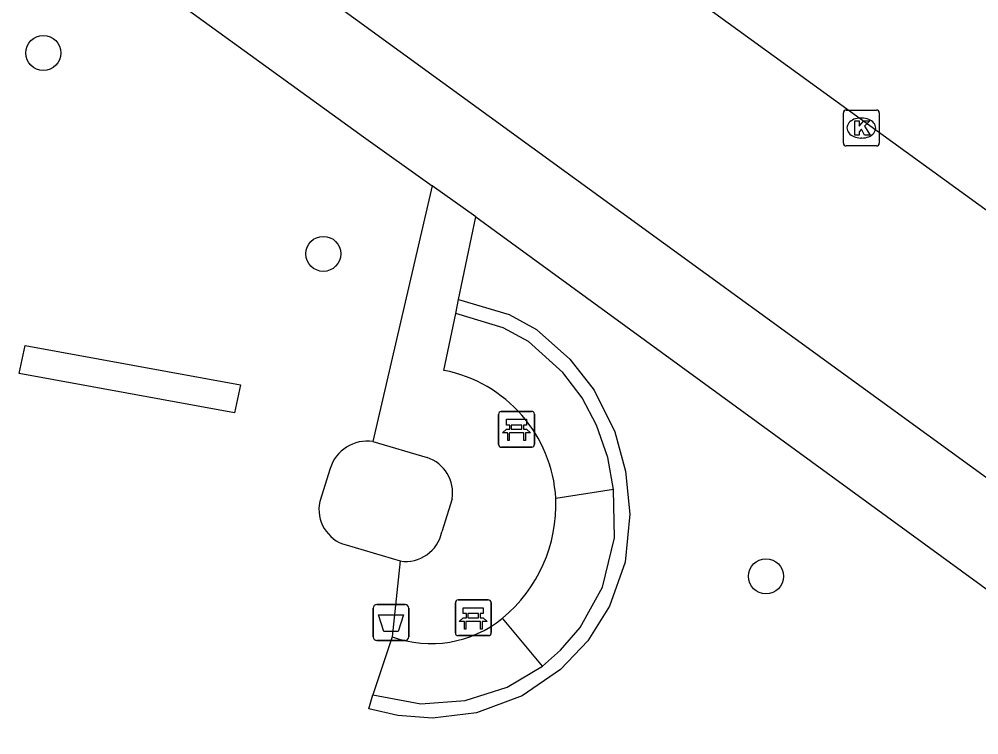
# Model space of a CAD drawing. Extents: x 159040 to 160094, y 381214 to 382518.
# Drawn here: x 159672.39 to 159699.18, y 382271.7 to 382291.69 of the extents above; entities that cross this region are included whole.
import ezdxf

# ---------------------------------------------------------------- set-up
doc = ezdxf.new("R2010")
doc.units = 0
for name, color, linetype in [('IMGEO_Afvalbak', 7, 'Continuous'), ('IMGEO_Bank', 7, 'Continuous'), ('IMGEO_Boom', 7, 'Continuous'), ('IMGEO_Groenvoorziening', 7, 'Continuous'), ('IMGEO_Haag', 7, 'Continuous'), ('IMGEO_Kolk', 7, 'Continuous'), ('IMGEO_Rijbaan_lokaal_open', 7, 'Continuous'), ('IMGEO_Voetpad_open', 7, 'Continuous')]:
    doc.layers.add(name, color=color, linetype=linetype)

msp = doc.modelspace()

# ---------------------------------------------------------------- linework, layer by layer
at = {"layer": 'IMGEO_Afvalbak'}
for p, q in [((159682.373, 382275.34), (159683.163, 382275.34)), ((159683.163, 382275.34), (159682.373, 382275.34)), ((159682.273, 382274.44), (159682.273, 382275.24)), ((159682.273, 382275.24), (159682.273, 382274.44)), ((159683.263, 382275.24), (159683.263, 382274.44)), ((159683.263, 382274.44), (159683.263, 382275.24)), ((159683.163, 382274.34), (159682.373, 382274.34)), ((159682.373, 382274.34), (159683.163, 382274.34))]:
    msp.add_line(p, q, dxfattribs=at)
msp.add_lwpolyline([(159682.416, 382275.054), (159683.12, 382275.054), (159682.971, 382274.584), (159682.565, 382274.584), (159682.416, 382275.054)], dxfattribs=at)
for centre, start, end in [((159682.373, 382275.24), 90, 180), ((159682.373, 382275.24), 90, 180), ((159683.163, 382275.24), 0, 90), ((159683.163, 382275.24), 360, 90), ((159682.373, 382274.44), 180, 270), ((159682.373, 382274.44), 180, 270), ((159683.163, 382274.44), 270, 0), ((159683.163, 382274.44), 270, 0)]:
    msp.add_arc(centre, 0.1, start, end, dxfattribs=at)
at = {"layer": 'IMGEO_Bank'}
for p, q in [((159685.849, 382280.735), (159686.69, 382280.735)), ((159686.69, 382280.735), (159685.849, 382280.735)), ((159685.774, 382279.81), (159685.774, 382280.651)), ((159685.774, 382280.651), (159685.774, 382279.81)), ((159686.774, 382280.66), (159686.774, 382279.819)), ((159686.774, 382279.819), (159686.774, 382280.66)), ((159686.083, 382280.241), (159686.083, 382280.347)), ((159686.127, 382280.347), (159686.127, 382280.241)), ((159686.415, 382280.353), (159686.133, 382280.353)), ((159686.133, 382280.235), (159686.415, 382280.235)), ((159686.421, 382280.241), (159686.421, 382280.347)), ((159686.465, 382280.347), (159686.465, 382280.241)), ((159686.471, 382280.133), (159686.078, 382280.133)), ((159686.699, 382279.735), (159685.858, 382279.735)), ((159685.858, 382279.735), (159686.699, 382279.735)), ((159684.566, 382274.547), (159684.566, 382275.388)), ((159684.566, 382275.388), (159684.566, 382274.547)), ((159684.641, 382275.472), (159685.482, 382275.472)), ((159685.482, 382275.472), (159684.641, 382275.472)), ((159685.566, 382275.397), (159685.566, 382274.556)), ((159685.566, 382274.556), (159685.566, 382275.397)), ((159684.875, 382274.978), (159684.875, 382275.084)), ((159684.919, 382275.084), (159684.919, 382274.978)), ((159685.207, 382275.09), (159684.925, 382275.09)), ((159685.213, 382274.978), (159685.213, 382275.084)), ((159685.257, 382275.084), (159685.257, 382274.978)), ((159685.263, 382274.87), (159684.87, 382274.87)), ((159684.925, 382274.972), (159685.207, 382274.972)), ((159685.491, 382274.472), (159684.65, 382274.472)), ((159684.65, 382274.472), (159685.491, 382274.472))]:
    msp.add_line(p, q, dxfattribs=at)
for points in [[(159686.077, 382280.353), (159685.991, 382280.353), (159685.991, 382280.514), (159686.554, 382280.514), (159686.554, 382280.353), (159686.471, 382280.353)], [(159686.021, 382280.133), (159685.879, 382280.133), (159685.991, 382280.235), (159686.077, 382280.235)], [(159686.471, 382280.235), (159686.554, 382280.235), (159686.666, 382280.133), (159686.527, 382280.133)], [(159686.071, 382280.126), (159686.071, 382279.919), (159686.028, 382279.919), (159686.028, 382280.126)], [(159686.521, 382280.126), (159686.521, 382279.919), (159686.477, 382279.919), (159686.477, 382280.126)], [(159684.869, 382275.09), (159684.783, 382275.09), (159684.783, 382275.251), (159685.346, 382275.251), (159685.346, 382275.09), (159685.263, 382275.09)], [(159684.813, 382274.87), (159684.671, 382274.87), (159684.783, 382274.972), (159684.869, 382274.972)], [(159684.863, 382274.863), (159684.863, 382274.656), (159684.82, 382274.656), (159684.82, 382274.863)], [(159685.263, 382274.972), (159685.346, 382274.972), (159685.458, 382274.87), (159685.319, 382274.87)], [(159685.313, 382274.863), (159685.313, 382274.656), (159685.269, 382274.656), (159685.269, 382274.863)]]:
    msp.add_lwpolyline(points, dxfattribs=at)
for centre, radius, start, end in [((159685.852, 382280.657), 0.0779, 92.4484, 184.2845), ((159685.852, 382280.657), 0.0779, 92.4484, 184.2845), ((159686.696, 382280.657), 0.0779, 2.4484, 94.2845), ((159686.696, 382280.657), 0.0779, 2.4484, 94.2845), ((159686.076, 382280.346), 0.00671, 2.8957, 87.1043), ((159686.076, 382280.242), 0.00671, 272.8957, 357.1043), ((159686.133, 382280.346), 0.00671, 92.8957, 177.1043), ((159686.133, 382280.242), 0.00671, 182.8957, 267.1043), ((159686.415, 382280.346), 0.00671, 2.8957, 87.1043), ((159686.415, 382280.242), 0.00671, 272.8957, 357.1043), ((159686.472, 382280.346), 0.00671, 92.8957, 177.1043), ((159686.472, 382280.242), 0.00671, 182.8957, 267.1043), ((159686.021, 382280.126), 0.00671, 2.8957, 87.1043), ((159686.078, 382280.126), 0.00671, 92.8957, 177.1043), ((159686.47, 382280.126), 0.00671, 2.8957, 87.1043), ((159686.527, 382280.126), 0.00671, 92.8957, 177.1043), ((159685.852, 382279.813), 0.0779, 182.4484, 274.2845), ((159685.852, 382279.813), 0.0779, 182.4484, 274.2845), ((159686.696, 382279.813), 0.0779, 272.4484, 4.2845), ((159686.696, 382279.813), 0.0779, 272.4484, 4.2845), ((159684.644, 382275.394), 0.0779, 92.4484, 184.2845), ((159684.644, 382275.394), 0.0779, 92.4484, 184.2845), ((159685.488, 382275.394), 0.0779, 2.4484, 94.2845), ((159685.488, 382275.394), 0.0779, 2.4484, 94.2845), ((159684.868, 382275.083), 0.00671, 2.8957, 87.1043), ((159684.925, 382275.083), 0.00671, 92.8957, 177.1043), ((159685.207, 382275.083), 0.00671, 2.8957, 87.1043), ((159685.264, 382275.083), 0.00671, 92.8957, 177.1043), ((159684.813, 382274.863), 0.00671, 2.8957, 87.1043), ((159684.87, 382274.863), 0.00671, 92.8957, 177.1043), ((159684.868, 382274.979), 0.00671, 272.8957, 357.1043), ((159684.925, 382274.979), 0.00671, 182.8957, 267.1043), ((159685.207, 382274.979), 0.00671, 272.8957, 357.1043), ((159685.264, 382274.979), 0.00671, 182.8957, 267.1043), ((159685.262, 382274.863), 0.00671, 2.8957, 87.1043), ((159685.319, 382274.863), 0.00671, 92.8957, 177.1043), ((159684.644, 382274.55), 0.0779, 182.4484, 274.2845), ((159684.644, 382274.55), 0.0779, 182.4484, 274.2845), ((159685.488, 382274.55), 0.0779, 272.4484, 4.2845), ((159685.488, 382274.55), 0.0779, 272.4484, 4.2845)]:
    msp.add_arc(centre, radius, start, end, dxfattribs=at)
at = {"layer": 'IMGEO_Boom'}
for centre in [(159673.064, 382290.746), (159680.878, 382285.135), (159693.237, 382276.13)]:
    msp.add_circle(centre, 0.489, dxfattribs=at)
at = {"layer": 'IMGEO_Groenvoorziening'}
for points in [[(159681.07, 382279.143), (159680.782, 382278.218)], [(159688.98, 382278.551), (159687.371, 382278.303)], [(159681.515, 382277.005), (159683.027, 382276.558)], [(159686.995, 382273.624), (159685.883, 382274.96)], [(159682.801, 382274.441), (159682.265, 382272.817)]]:
    msp.add_lwpolyline(points, dxfattribs=at)
for centre, radius, start, end in [((159682.112, 382278.813), 1.093, 81.9097, 162.4106), ((159681.79, 382277.999), 1.032, 167.7519, 254.5361)]:
    msp.add_arc(centre, radius, start, end, dxfattribs=at)
at = {"layer": 'IMGEO_Haag'}
for points in [[(159684.657, 382283.856), (159686.067, 382283.437), (159686.834, 382283.02), (159687.766, 382282.198), (159688.439, 382281.327), (159689.017, 382280.168), (159689.314, 382279.07), (159689.44, 382277.863), (159689.306, 382276.529), (159688.87, 382275.292), (159688.267, 382274.33), (159687.502, 382273.523), (159686.427, 382272.792), (159685.152, 382272.319), (159683.93, 382272.169), (159682.959, 382272.238), (159682.154, 382272.433), (159682.265, 382272.817)], [(159688.98, 382278.551), (159688.824, 382279.446), (159688.511, 382280.347), (159688.102, 382281.111), (159687.567, 382281.822), (159686.607, 382282.69), (159685.902, 382283.072), (159684.576, 382283.466)], [(159672.39, 382281.792), (159672.559, 382282.575), (159678.571, 382281.476), (159678.402, 382280.694), (159672.39, 382281.792)], [(159686.995, 382273.624), (159687.505, 382274.069), (159688.046, 382274.699), (159688.671, 382275.828), (159689.012, 382277.2), (159688.98, 382278.551)], [(159682.265, 382272.817), (159683.601, 382272.572), (159684.84, 382272.662), (159686.011, 382273.035), (159686.995, 382273.624)]]:
    msp.add_lwpolyline(points, dxfattribs=at)
at = {"layer": 'IMGEO_Kolk'}
for p, q in [((159695.399, 382288.223), (159695.399, 382289.075)), ((159695.474, 382289.149), (159696.326, 382289.149)), ((159696.4, 382289.075), (159696.4, 382288.223)), ((159695.887, 382288.929), (159695.912, 382288.929)), ((159695.91, 382288.369), (159695.885, 382288.369)), ((159696.326, 382288.149), (159695.474, 382288.149))]:
    msp.add_line(p, q, dxfattribs=at)
for points in [[(159695.399, 382288.223), (159695.399, 382289.075)], [(159695.474, 382289.149), (159696.326, 382289.149)], [(159696.4, 382289.075), (159696.4, 382288.223)], [(159695.72, 382288.849), (159695.843, 382288.849), (159695.843, 382288.698), (159695.973, 382288.849), (159696.137, 382288.849), (159695.991, 382288.698), (159696.144, 382288.449), (159695.992, 382288.449), (159695.907, 382288.613), (159695.843, 382288.546), (159695.843, 382288.449), (159695.72, 382288.449), (159695.72, 382288.849)], [(159696.326, 382288.149), (159695.474, 382288.149)]]:
    msp.add_lwpolyline(points, dxfattribs=at)
for centre, start, end in [((159695.476, 382289.073), 91.552, 178.448), ((159695.476, 382289.073), 91.552, 178.448), ((159696.324, 382289.073), 1.552, 88.448), ((159696.324, 382289.073), 1.552, 88.448), ((159695.476, 382288.225), 181.552, 268.448), ((159695.476, 382288.225), 181.552, 268.448), ((159696.324, 382288.225), 271.552, 358.448), ((159696.324, 382288.225), 271.552, 358.448)]:
    msp.add_arc(centre, 0.0765, start, end, dxfattribs=at)
for centre, major_axis, ratio, start_param, end_param in [((159695.886, 382288.649), (-0.387, 0.002), 0.722429, 4.712389, 7.853982), ((159695.911, 382288.649), (-0.39, 0.002), 0.717154, 1.570796, 4.712389)]:
    msp.add_ellipse(centre, major_axis=major_axis, ratio=ratio, start_param=start_param, end_param=end_param, dxfattribs=at)
at = {"layer": 'IMGEO_Rijbaan_lokaal_open'}
msp.add_lwpolyline([(159680.481, 382300.076), (159712.158, 382277.101)], dxfattribs=at)
at = {"layer": 'IMGEO_Voetpad_open'}
for points in [[(159673.923, 382294.255), (159682, 382288.405), (159683.915, 382287.039)], [(159706.272, 382273.881), (159679.35, 382293.459)], [(159683.915, 382287.039), (159682.266, 382279.895)], [(159685.136, 382286.168), (159683.915, 382287.039)], [(159684.657, 382283.856), (159685.136, 382286.168)], [(159685.136, 382286.168), (159704.98, 382271.703)], [(159684.576, 382283.466), (159684.657, 382283.856)], [(159684.247, 382281.881), (159684.576, 382283.466)], [(159682.266, 382279.895), (159683.778, 382279.448)], [(159684.478, 382278.294), (159684.19, 382277.369)], [(159683.027, 382276.558), (159682.801, 382274.441)]]:
    msp.add_lwpolyline(points, dxfattribs=at)
for centre, radius, start, end in [((159683.509, 382278.084), 3.868, 3.2419, 79.0074), ((159683.448, 382278.458), 1.043, 350.9382, 71.5426), ((159683.259, 382278.13), 4.115, 309.6083, 2.4031), ((159683.178, 382277.58), 1.034, 261.5827, 348.1961), ((159683.884, 382277.419), 3.169, 250.0091, 309.1084)]:
    msp.add_arc(centre, radius, start, end, dxfattribs=at)

doc.saveas('drawing.dxf')
